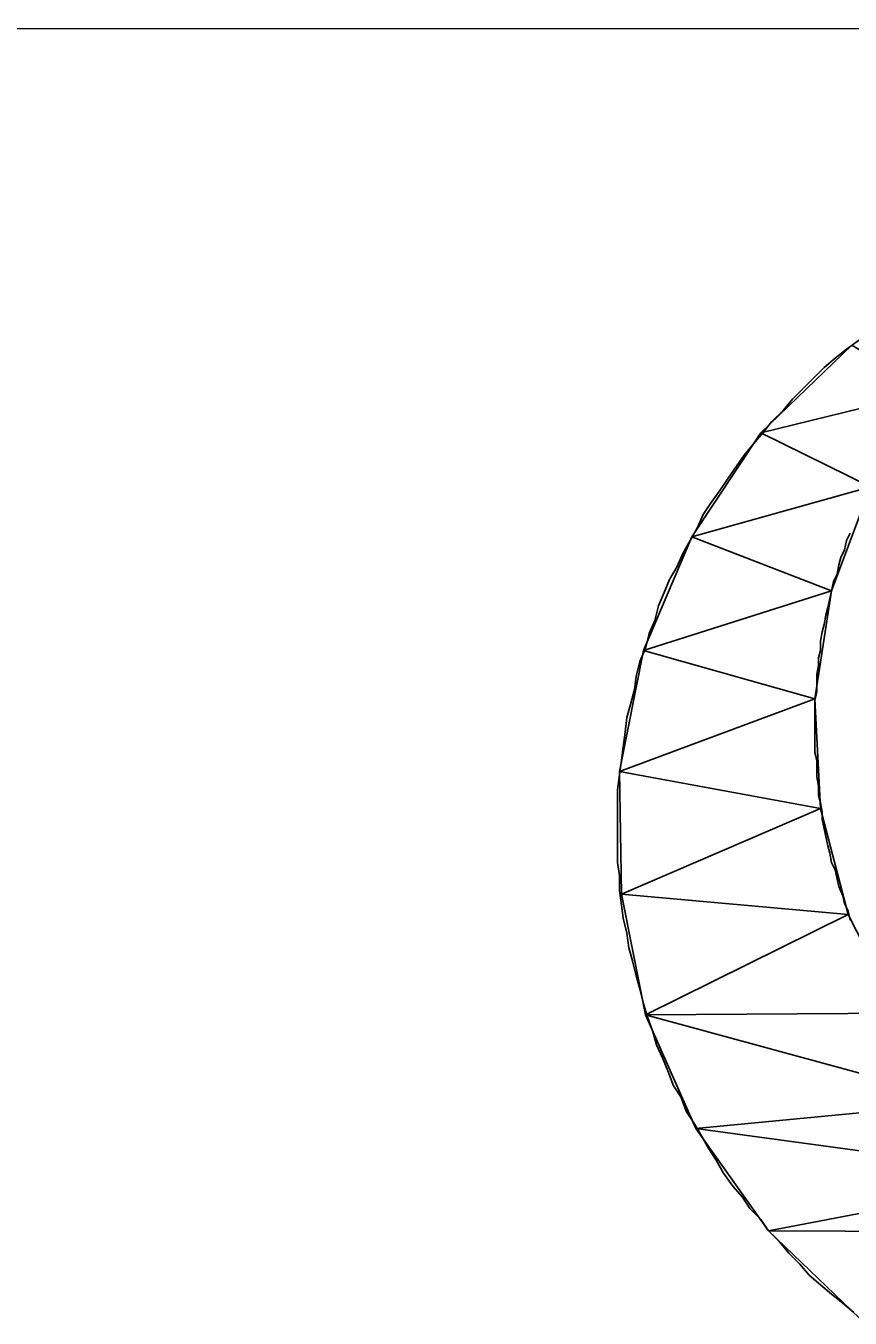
# Model space of a CAD drawing. Extents: x -495905 to -478420, y -1113297 to -1107716.
# Drawn here: x -489122.21 to -489117.81, y -1110693.7 to -1110686.81 of the extents above; entities that cross this region are included whole.
import ezdxf

# ---------------------------------------------------------------- set-up
doc = ezdxf.new("R2010")
doc.units = 0
doc.layers.add('legenda', color=7, linetype='Continuous')

msp = doc.modelspace()

# ---------------------------------------------------------------- linework, layer by layer
at = {"layer": 'legenda'}
msp.add_line((-489232.2919, -1110686.8539), (-489052.1891, -1110686.8133), dxfattribs=at)
for points in [[(-489117.7643, -1110688.4866), (-489117.8337, -1110688.5366), (-489117.8929, -1110688.5856), (-489117.9521, -1110688.6354), (-489118.0121, -1110688.6946), (-489118.0621, -1110688.7446), (-489118.1213, -1110688.8038), (-489118.1703, -1110688.864), (-489118.2305, -1110688.9232), (-489118.2795, -1110688.9822), (-489118.3295, -1110689.0424), (-489118.3793, -1110689.1016), (-489118.4191, -1110689.1608), (-489118.4681, -1110689.2302), (-489118.5079, -1110689.2904), (-489118.5579, -1110689.3596), (-489118.5967, -1110689.4188), (-489118.6273, -1110689.4882), (-489118.6661, -1110689.5576), (-489118.7057, -1110689.627), (-489118.7365, -1110689.6962), (-489118.7761, -1110689.7656), (-489118.8057, -1110689.835), (-489118.8353, -1110689.9044), (-489118.8547, -1110689.984), (-489118.8843, -1110690.0532), (-489118.9047, -1110690.1328), (-489118.9343, -1110690.2022), (-489118.9537, -1110690.2818), (-489118.9639, -1110690.3512), (-489118.9843, -1110690.4306), (-489119.0037, -1110690.5), (-489119.0139, -1110690.5796), (-489119.0231, -1110690.6582), (-489119.0333, -1110690.7276), (-489119.0435, -1110690.807), (-489119.0537, -1110690.8866), (-489119.0537, -1110690.9662), (-489119.0537, -1110691.0356), (-489119.0537, -1110691.114), (-489119.0537, -1110691.1936), (-489119.0537, -1110691.2732), (-489119.0435, -1110691.3426), (-489119.0435, -1110691.4222), (-489119.0333, -1110691.5016), (-489119.0231, -1110691.571), (-489119.0037, -1110691.6506), (-489118.9935, -1110691.7292), (-489118.9741, -1110691.7984), (-489118.9537, -1110691.878), (-489118.9343, -1110691.9474), (-489118.9149, -1110692.027), (-489118.8945, -1110692.0964), (-489118.8649, -1110692.176), (-489118.8455, -1110692.2452), (-489118.8149, -1110692.3146), (-489118.7853, -1110692.384), (-489118.7557, -1110692.4636), (-489118.7161, -1110692.5228), (-489118.6865, -1110692.6022), (-489118.6467, -1110692.6614), (-489118.6069, -1110692.7308), (-489118.5671, -1110692.8002), (-489118.5273, -1110692.8604), (-489118.4885, -1110692.9296), (-489118.4385, -1110692.999), (-489118.3885, -1110693.0582), (-489118.3489, -1110693.1174), (-489118.2897, -1110693.1776), (-489118.2499, -1110693.2368), (-489118.1907, -1110693.2958), (-489118.1407, -1110693.356), (-489118.0815, -1110693.4152), (-489118.0315, -1110693.4744), (-489117.9725, -1110693.5244), (-489117.9133, -1110693.5744)], [(-489117.7643, -1110688.4866), (-489117.8337, -1110688.5366), (-489117.8929, -1110688.5856), (-489117.9521, -1110688.6354), (-489118.0121, -1110688.6946), (-489118.0621, -1110688.7446), (-489118.1213, -1110688.8038), (-489118.1703, -1110688.864), (-489118.2305, -1110688.9232), (-489118.2795, -1110688.9822), (-489118.3295, -1110689.0424), (-489118.3793, -1110689.1016), (-489118.4191, -1110689.1608), (-489118.4681, -1110689.2302), (-489118.5079, -1110689.2904), (-489118.5579, -1110689.3596), (-489118.5967, -1110689.4188), (-489118.6273, -1110689.4882), (-489118.6661, -1110689.5576), (-489118.7057, -1110689.627), (-489118.7365, -1110689.6962), (-489118.7761, -1110689.7656), (-489118.8057, -1110689.835), (-489118.8353, -1110689.9044), (-489118.8547, -1110689.984), (-489118.8843, -1110690.0532), (-489118.9047, -1110690.1328), (-489118.9343, -1110690.2022), (-489118.9537, -1110690.2818), (-489118.9639, -1110690.3512), (-489118.9843, -1110690.4306), (-489119.0037, -1110690.5), (-489119.0139, -1110690.5796), (-489119.0231, -1110690.6582), (-489119.0333, -1110690.7276), (-489119.0435, -1110690.807), (-489119.0537, -1110690.8866), (-489119.0537, -1110690.9662), (-489119.0537, -1110691.0356), (-489119.0537, -1110691.114), (-489119.0537, -1110691.1936), (-489119.0537, -1110691.2732), (-489119.0435, -1110691.3426), (-489119.0435, -1110691.4222), (-489119.0333, -1110691.5016), (-489119.0231, -1110691.571), (-489119.0037, -1110691.6506), (-489118.9935, -1110691.7292), (-489118.9741, -1110691.7984), (-489118.9537, -1110691.878), (-489118.9343, -1110691.9474), (-489118.9149, -1110692.027), (-489118.8945, -1110692.0964), (-489118.8649, -1110692.176), (-489118.8455, -1110692.2452), (-489118.8149, -1110692.3146), (-489118.7853, -1110692.384), (-489118.7557, -1110692.4636), (-489118.7161, -1110692.5228), (-489118.6865, -1110692.6022), (-489118.6467, -1110692.6614), (-489118.6069, -1110692.7308), (-489118.5671, -1110692.8002), (-489118.5273, -1110692.8604), (-489118.4885, -1110692.9296), (-489118.4385, -1110692.999), (-489118.3885, -1110693.0582), (-489118.3489, -1110693.1174), (-489118.2897, -1110693.1776), (-489118.2499, -1110693.2368), (-489118.1907, -1110693.2958), (-489118.1407, -1110693.356), (-489118.0815, -1110693.4152), (-489118.0315, -1110693.4744), (-489117.9725, -1110693.5244), (-489117.9133, -1110693.5744)], [(-489117.8133, -1110689.5178), (-489117.8337, -1110689.5576), (-489117.8439, -1110689.6076), (-489117.8633, -1110689.6474), (-489117.8735, -1110689.6872), (-489117.8827, -1110689.736), (-489117.9031, -1110689.7758), (-489117.9133, -1110689.8258), (-489117.9225, -1110689.8656), (-489117.9327, -1110689.9146), (-489117.9429, -1110689.9544), (-489117.9521, -1110690.0044), (-489117.9623, -1110690.044), (-489117.9725, -1110690.093), (-489117.9725, -1110690.143), (-489117.9827, -1110690.1828), (-489117.9827, -1110690.2226), (-489117.9917, -1110690.2716), (-489117.9917, -1110690.3216), (-489117.9917, -1110690.3614), (-489118.0021, -1110690.4102), (-489118.0021, -1110690.4602), (-489118.0021, -1110690.5), (-489118.0021, -1110690.549), (-489118.0021, -1110690.5888), (-489118.0021, -1110690.6388), (-489118.0021, -1110690.6878), (-489117.9917, -1110690.7276), (-489117.9917, -1110690.7774), (-489117.9917, -1110690.8172), (-489117.9827, -1110690.8672), (-489117.9827, -1110690.9162), (-489117.9725, -1110690.956), (-489117.9623, -1110691.006), (-489117.9623, -1110691.0448), (-489117.9521, -1110691.0948), (-489117.9429, -1110691.1344), (-489117.9327, -1110691.1844), (-489117.9225, -1110691.2242), (-489117.9133, -1110691.2732), (-489117.8929, -1110691.313), (-489117.8827, -1110691.363), (-489117.8735, -1110691.4018), (-489117.8531, -1110691.4516)], [(-489117.8133, -1110689.5178), (-489117.8337, -1110689.5576), (-489117.8439, -1110689.6076), (-489117.8633, -1110689.6474), (-489117.8735, -1110689.6872), (-489117.8827, -1110689.736), (-489117.9031, -1110689.7758), (-489117.9133, -1110689.8258), (-489117.9225, -1110689.8656), (-489117.9327, -1110689.9146), (-489117.9429, -1110689.9544), (-489117.9521, -1110690.0044), (-489117.9623, -1110690.044), (-489117.9725, -1110690.093), (-489117.9725, -1110690.143), (-489117.9827, -1110690.1828), (-489117.9827, -1110690.2226), (-489117.9917, -1110690.2716), (-489117.9917, -1110690.3216), (-489117.9917, -1110690.3614), (-489118.0021, -1110690.4102), (-489118.0021, -1110690.4602), (-489118.0021, -1110690.5), (-489118.0021, -1110690.549), (-489118.0021, -1110690.5888), (-489118.0021, -1110690.6388), (-489118.0021, -1110690.6878), (-489117.9917, -1110690.7276), (-489117.9917, -1110690.7774), (-489117.9917, -1110690.8172), (-489117.9827, -1110690.8672), (-489117.9827, -1110690.9162), (-489117.9725, -1110690.956), (-489117.9623, -1110691.006), (-489117.9623, -1110691.0448), (-489117.9521, -1110691.0948), (-489117.9429, -1110691.1344), (-489117.9327, -1110691.1844), (-489117.9225, -1110691.2242), (-489117.9133, -1110691.2732), (-489117.8929, -1110691.313), (-489117.8827, -1110691.363), (-489117.8735, -1110691.4018), (-489117.8531, -1110691.4516)], [(-489117.8531, -1110691.4516), (-489117.8439, -1110691.4914), (-489117.8235, -1110691.5312), (-489117.8133, -1110691.5812)], [(-489117.8531, -1110691.4516), (-489117.8439, -1110691.4914), (-489117.8235, -1110691.5312), (-489117.8133, -1110691.5812)], [(-489117.9133, -1110693.5744), (-489117.8531, -1110693.6232), (-489117.7939, -1110693.6732)], [(-489117.9133, -1110693.5744), (-489117.8531, -1110693.6232), (-489117.7939, -1110693.6732)]]:
    msp.add_lwpolyline(points, dxfattribs=at)
for points in [[(-489117.8041, -1110688.5162), (-489118.2897, -1110688.9822), (-489117.3971, -1110688.764)], [(-489117.8041, -1110688.5162), (-489118.2897, -1110688.9822), (-489117.3971, -1110688.764)], [(-489117.3971, -1110688.764), (-489118.2897, -1110688.9822), (-489117.7051, -1110689.27)], [(-489117.3971, -1110688.764), (-489118.2897, -1110688.9822), (-489117.7051, -1110689.27)], [(-489118.2897, -1110688.9822), (-489118.6569, -1110689.5382), (-489117.7051, -1110689.27)], [(-489118.2897, -1110688.9822), (-489118.6569, -1110689.5382), (-489117.7051, -1110689.27)], [(-489117.7051, -1110689.27), (-489118.6569, -1110689.5382), (-489117.9133, -1110689.8258)], [(-489117.7051, -1110689.27), (-489118.6569, -1110689.5382), (-489117.9133, -1110689.8258)], [(-489118.6569, -1110689.5382), (-489118.9149, -1110690.143), (-489117.9133, -1110689.8258)], [(-489118.6569, -1110689.5382), (-489118.9149, -1110690.143), (-489117.9133, -1110689.8258)], [(-489117.9133, -1110689.8258), (-489118.9149, -1110690.143), (-489118.0021, -1110690.4012)], [(-489117.9133, -1110689.8258), (-489118.9149, -1110690.143), (-489118.0021, -1110690.4012)], [(-489118.9149, -1110690.143), (-489119.0435, -1110690.7876), (-489118.0021, -1110690.4012)], [(-489118.9149, -1110690.143), (-489119.0435, -1110690.7876), (-489118.0021, -1110690.4012)], [(-489118.0021, -1110690.4012), (-489119.0435, -1110690.7876), (-489117.9725, -1110690.9856)], [(-489118.0021, -1110690.4012), (-489119.0435, -1110690.7876), (-489117.9725, -1110690.9856)], [(-489119.0435, -1110690.7876), (-489119.0333, -1110691.4416), (-489117.9725, -1110690.9856)], [(-489119.0435, -1110690.7876), (-489119.0333, -1110691.4416), (-489117.9725, -1110690.9856)], [(-489117.9725, -1110690.9856), (-489119.0333, -1110691.4416), (-489117.8235, -1110691.5506)], [(-489117.9725, -1110690.9856), (-489119.0333, -1110691.4416), (-489117.8235, -1110691.5506)], [(-489119.0333, -1110691.4416), (-489118.9047, -1110692.0862), (-489117.8235, -1110691.5506)], [(-489119.0333, -1110691.4416), (-489118.9047, -1110692.0862), (-489117.8235, -1110691.5506)], [(-489117.8235, -1110691.5506), (-489118.9047, -1110692.0862), (-489117.5563, -1110692.077)], [(-489117.8235, -1110691.5506), (-489118.9047, -1110692.0862), (-489117.5563, -1110692.077)], [(-489117.5563, -1110692.077), (-489118.9047, -1110692.0862), (-489117.1891, -1110692.5522)], [(-489117.5563, -1110692.077), (-489118.9047, -1110692.0862), (-489117.1891, -1110692.5522)], [(-489118.9047, -1110692.0862), (-489118.6365, -1110692.691), (-489117.1891, -1110692.5522)], [(-489118.9047, -1110692.0862), (-489118.6365, -1110692.691), (-489117.1891, -1110692.5522)], [(-489117.1891, -1110692.5522), (-489118.6365, -1110692.691), (-489116.7423, -1110692.949)], [(-489117.1891, -1110692.5522), (-489118.6365, -1110692.691), (-489116.7423, -1110692.949)], [(-489118.6365, -1110692.691), (-489118.2499, -1110693.2368), (-489116.7423, -1110692.949)], [(-489118.6365, -1110692.691), (-489118.2499, -1110693.2368), (-489116.7423, -1110692.949)], [(-489116.7423, -1110692.949), (-489118.2499, -1110693.2368), (-489116.2079, -1110693.2468)], [(-489116.7423, -1110692.949), (-489118.2499, -1110693.2368), (-489116.2079, -1110693.2468)], [(-489118.2499, -1110693.2368), (-489117.7643, -1110693.7028), (-489116.2079, -1110693.2468)], [(-489118.2499, -1110693.2368), (-489117.7643, -1110693.7028), (-489116.2079, -1110693.2468)]]:
    msp.add_lwpolyline(points, close=True, dxfattribs=at)

doc.saveas('drawing.dxf')
